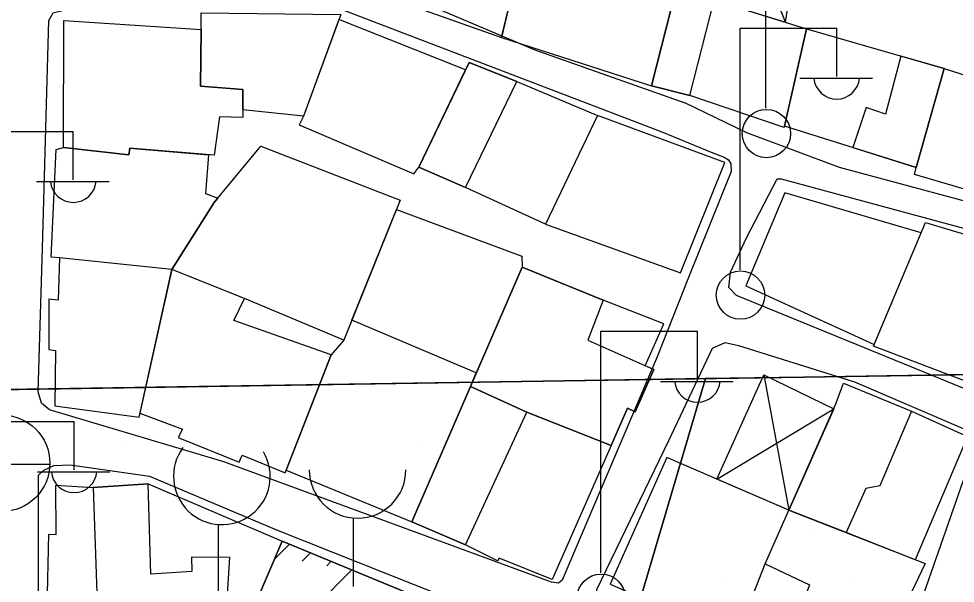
# Model space of a CAD drawing. Extents: x 417997 to 421451, y 4451742 to 4455216.
# Drawn here: x 420232.3 to 420300.2, y 4453257.9 to 4453298.8 of the extents above; entities that cross this region are included whole.
import ezdxf

# ---------------------------------------------------------------- set-up
doc = ezdxf.new("R2010")
doc.units = 0
for name, color, linetype in [('ADA', 7, 'Continuous'), ('ADAKENARI', 7, 'Continuous'), ('B_Dini tesis', 7, 'Continuous'), ('B_Mesken', 7, 'Continuous'), ('B_Sundurma', 7, 'Continuous'), ('B_Tarama', 7, 'Continuous'), ('B_Teras', 7, 'Continuous'), ('Default', 7, 'Continuous'), ('PL_AYA_PARK_DINLENME', 7, 'Continuous'), ('PL_SAY_DINI_TESIS', 7, 'Continuous'), ('PL_TİCK', 7, 'Continuous'), ('S_Cami_Mescid', 7, 'Continuous'), ('S_Elektrik_Diregi', 7, 'Continuous'), ('S_Minare', 7, 'Continuous'), ('S_Rogar_Kapagi', 7, 'Continuous'), ('TR_DINITESIS', 7, 'Continuous'), ('TR_PARKALANI', 7, 'Continuous'), ('TR_TİCK', 7, 'Continuous'), ('Yol_Sose', 7, 'Continuous')]:
    doc.layers.add(name, color=color, linetype=linetype)

# ---------------------------------------------------------------- blocks, each defined once
blk = doc.blocks.new('POINT_DISPLAY')
at = {"layer": 'Default'}
blk.add_line((0, 0), (0, 0), dxfattribs=at)

msp = doc.modelspace()

# ---------------------------------------------------------------- linework, layer by layer
at = {"layer": 'ADA'}
msp.add_line((420262.699, 4453207.092), (420282.058, 4453272.7), dxfattribs=at)
msp.add_line((420262.699, 4453207.092), (420282.058, 4453272.7), dxfattribs=at)
at = {"layer": 'ADAKENARI'}
for p, q in [((420289.162, 4453272.812), (420331.467, 4453273.477)), ((420289.162, 4453272.812), (420331.467, 4453273.477)), ((420228.245, 4453271.853), (420271.831, 4453272.539)), ((420228.245, 4453271.853), (420271.831, 4453272.539)), ((420271.831, 4453272.539), (420289.162, 4453272.812)), ((420271.831, 4453272.539), (420289.162, 4453272.812))]:
    msp.add_line(p, q, dxfattribs=at)
at = {"layer": 'B_Dini tesis'}
msp.add_lwpolyline([(420264.613, 4453243.667), (420261.919, 4453237.676), (420256.549, 4453240.612), (420255.892, 4453240.363), (420245.2, 4453246.355), (420245.2, 4453246.355), (420251.416, 4453260.936), (420268.651, 4453253.818)], close=True, dxfattribs=at)
at = {"layer": 'B_Mesken'}
for points in [[(420269.064, 4453304.83), (420265.596, 4453308.539), (420263.21, 4453308.793), (420260.881, 4453305.145), (420258.588, 4453301.555), (420258.084, 4453300.682), (420267.298, 4453297.407), (420268.402, 4453302.046)], [(420279.948, 4453300.941), (420269.064, 4453304.83), (420267.298, 4453297.407), (420278.168, 4453293.89)], [(420282.705, 4453300.099), (420289.382, 4453298.04), (420287.765, 4453290.88), (420280.938, 4453293.196), (420278.168, 4453293.89), (420279.948, 4453300.941)], [(420245.564, 4453297.98), (420245.559, 4453299.185), (420255.662, 4453299.068), (420252.953, 4453291.702), (420248.568, 4453292.152), (420248.578, 4453293.625), (420245.5, 4453293.881)], [(420235.606, 4453298.635), (420245.564, 4453297.98), (420245.5, 4453293.881), (420248.578, 4453293.625), (420248.564, 4453291.602), (420246.893, 4453291.662), (420246.49, 4453288.875), (420240.4, 4453289.39), (420240.315, 4453288.902), (420235.576, 4453289.433)], [(420252.953, 4453291.702), (420252.639, 4453291.083), (420260.956, 4453287.54), (420261.318, 4453288.02), (420264.695, 4453295.049), (420255.531, 4453298.712)], [(420289.382, 4453298.04), (420299.335, 4453295.152), (420297.317, 4453287.999), (420287.786, 4453290.973)], [(420268.401, 4453294.224), (420274.25, 4453291.743), (420270.473, 4453283.896), (420264.7, 4453286.542), (420261.318, 4453288.02), (420264.952, 4453295.584)], [(420301.392, 4453286.256), (420297.201, 4453287.475), (420297.317, 4453287.999), (420299.335, 4453295.152), (420303.956, 4453293.688), (420304.181, 4453294.34), (420309.243, 4453292.866), (420306.539, 4453284.644), (420301.376, 4453286.209)], [(420270.473, 4453283.896), (420280.259, 4453280.362), (420283.456, 4453288.352), (420274.25, 4453291.743)], [(420235.29, 4453281.449), (420234.689, 4453281.504), (420235.06, 4453289.291), (420235.576, 4453289.433), (420240.315, 4453288.902), (420240.4, 4453289.39), (420246.097, 4453288.908), (420245.875, 4453286.116), (420246.759, 4453285.776), (420246.494, 4453285.454), (420243.424, 4453280.591)], [(420249.876, 4453289.544), (420259.969, 4453285.613), (420255.883, 4453275.49), (420248.692, 4453278.494), (420243.424, 4453280.591), (420246.494, 4453285.454)], [(420297.681, 4453283.249), (420287.815, 4453286.151), (420284.981, 4453279.427), (420294.281, 4453275.183)], [(420265.471, 4453273.123), (420256.467, 4453276.936), (420259.699, 4453284.943), (420268.76, 4453281.571), (420268.79, 4453280.782)], [(420294.22, 4453275.039), (420297.996, 4453283.997), (420307.515, 4453281.166), (420303.151, 4453271.655)], [(420235.29, 4453281.449), (420235.211, 4453278.392), (420234.53, 4453278.452), (420234.516, 4453274.803), (420235.001, 4453274.739), (420234.954, 4453270.719), (420241.058, 4453269.904), (420243.424, 4453280.591)], [(420241.121, 4453270.19), (420244.2, 4453269.047), (420243.877, 4453268.426), (420248.307, 4453266.649), (420248.522, 4453267.153), (420251.628, 4453265.88), (420254.964, 4453274.434), (420247.915, 4453276.906), (420248.692, 4453278.494), (420243.424, 4453280.591)], [(420277.711, 4453273.631), (420279.061, 4453276.664), (420274.658, 4453278.384), (420268.79, 4453280.782), (420265.043, 4453272.135), (420269.123, 4453270.268), (420275.228, 4453267.858), (420276.425, 4453270.557), (420276.984, 4453270.294), (420278.324, 4453273.356)], [(420251.704, 4453266.075), (420260.808, 4453262.34), (420265.043, 4453272.135), (420265.471, 4453273.123), (420256.467, 4453276.936), (420255.883, 4453275.49), (420254.964, 4453274.434)], [(420296.984, 4453270.355), (420301.043, 4453268.519), (420297.245, 4453259.591), (420292.251, 4453261.547), (420288.112, 4453263.168), (420291.5, 4453270.869), (420292.067, 4453272.365)], [(420269.123, 4453270.268), (420275.228, 4453267.858), (420270.955, 4453258.152), (420267.127, 4453259.691), (420267.016, 4453259.504), (420264.703, 4453260.672), (420260.808, 4453262.34), (420265.043, 4453272.135)], [(420288.112, 4453263.168), (420279.264, 4453266.999), (420275.164, 4453257.812), (420284.264, 4453253.852), (420286.395, 4453259.289)], [(420238.211, 4453251.249), (420234.901, 4453251.435), (420235.062, 4453255.988), (420234.412, 4453256.026), (420234.516, 4453261.428), (420235.06, 4453261.415), (420235.044, 4453264.976), (420237.742, 4453264.828), (420241.719, 4453265.081), (420251.416, 4453260.936), (420246.601, 4453249.641), (420244.035, 4453250.589), (420244.008, 4453251.487), (420241.784, 4453251.657), (420241.708, 4453250.29), (420238.245, 4453250.248)], [(420286.395, 4453259.289), (420288.112, 4453263.168), (420297.966, 4453259.309), (420296.999, 4453257.293), (420297.283, 4453257.023), (420295.874, 4453253.338), (420295.435, 4453253.346), (420293.571, 4453249.352), (420288.95, 4453251.047), (420283.906, 4453252.938)]]:
    msp.add_lwpolyline(points, close=True, dxfattribs=at)
at = {"layer": 'B_Sundurma'}
for p, q in [((420287.861, 4453298.509), (420283.616, 4453309.582)), ((420286.297, 4453272.973), (420288.112, 4453263.168)), ((420282.898, 4453265.426), (420291.347, 4453270.521))]:
    msp.add_line(p, q, dxfattribs=at)
for points in [[(420287.861, 4453298.509), (420288.708, 4453303.915), (420289.303, 4453303.893), (420290.153, 4453308.278), (420283.616, 4453309.582), (420283.009, 4453306.447), (420282.044, 4453300.301), (420282.705, 4453300.099)], [(420282.898, 4453265.426), (420286.297, 4453272.973), (420291.347, 4453270.521), (420288.112, 4453263.168)]]:
    msp.add_lwpolyline(points, close=True, dxfattribs=at)
at = {"layer": 'B_Tarama'}
for p, q in [((420250.846, 4453259.598), (420251.959, 4453260.712)), ((420252.863, 4453259.494), (420253.461, 4453260.092)), ((420254.641, 4453259.151), (420254.962, 4453259.472)), ((420246.116, 4453248.505), (420256.463, 4453258.852))]:
    msp.add_line(p, q, dxfattribs=at)
at = {"layer": 'B_Teras'}
for points in [[(420268.402, 4453302.046), (420260.881, 4453305.145), (420258.588, 4453301.555), (420258.084, 4453300.682), (420267.298, 4453297.407)], [(420278.168, 4453293.89), (420280.938, 4453293.196), (420282.705, 4453300.099), (420279.948, 4453300.941)], [(420261.318, 4453288.02), (420264.7, 4453286.542), (420268.401, 4453294.224), (420264.952, 4453295.584)], [(420296.221, 4453296.056), (420295.093, 4453291.844), (420293.707, 4453292.332), (420292.736, 4453289.429), (420297.317, 4453287.999), (420299.335, 4453295.152)], [(420265.043, 4453272.135), (420268.79, 4453280.782), (420274.658, 4453278.384), (420273.547, 4453275.497), (420278.324, 4453273.356), (420276.984, 4453270.294), (420276.425, 4453270.557), (420275.228, 4453267.858), (420269.123, 4453270.268)], [(420288.112, 4453263.168), (420291.5, 4453270.869), (420292.067, 4453272.365), (420296.984, 4453270.355), (420294.7, 4453264.93), (420293.672, 4453264.744), (420292.251, 4453261.547)], [(420265.043, 4453272.135), (420260.808, 4453262.34), (420264.703, 4453260.672), (420269.123, 4453270.268)], [(420238.245, 4453250.248), (420241.708, 4453250.29), (420241.784, 4453251.657), (420245.077, 4453251.406), (420245.102, 4453254.031), (420247.273, 4453254.048), (420247.634, 4453259.753), (420244.866, 4453259.765), (420244.888, 4453258.73), (420241.908, 4453258.536), (420241.719, 4453265.081), (420237.742, 4453264.828)], [(420255.892, 4453240.363), (420264.613, 4453243.667), (420268.651, 4453253.818), (420251.416, 4453260.936), (420245.2, 4453246.355)], [(420283.906, 4453252.938), (420286.395, 4453259.289), (420289.592, 4453257.77), (420288.689, 4453255.285), (420290.126, 4453254.547), (420288.95, 4453251.047)]]:
    msp.add_lwpolyline(points, close=True, dxfattribs=at)
at = {"layer": 'PL_AYA_PARK_DINLENME'}
msp.add_lwpolyline([(420320.42, 4453206.383), (420343.792, 4453273.663), (420331.467, 4453273.477), (420289.162, 4453272.812), (420282.058, 4453272.7), (420262.699, 4453207.092), (420254.587, 4453206.153), (420222.297, 4453202.415)], dxfattribs=at)
msp.add_lwpolyline([(420320.42, 4453206.383), (420343.792, 4453273.663), (420331.467, 4453273.477), (420289.162, 4453272.812), (420282.058, 4453272.7), (420262.699, 4453207.092), (420254.587, 4453206.153), (420222.297, 4453202.415)], dxfattribs=at)
at = {"layer": 'PL_SAY_DINI_TESIS'}
msp.add_lwpolyline([(420228.245, 4453271.853), (420227.417, 4453261.863), (420223.158, 4453210.47), (420222.297, 4453202.415), (420254.587, 4453206.153), (420262.699, 4453207.092), (420282.058, 4453272.7), (420271.831, 4453272.539), (420228.245, 4453271.853)], dxfattribs=at)
msp.add_lwpolyline([(420228.245, 4453271.853), (420227.417, 4453261.863), (420223.158, 4453210.47), (420222.297, 4453202.415), (420254.587, 4453206.153), (420262.699, 4453207.092), (420282.058, 4453272.7), (420271.831, 4453272.539), (420228.245, 4453271.853)], dxfattribs=at)
at = {"layer": 'PL_TİCK'}
msp.add_lwpolyline([(420343.792, 4453273.663), (420357.117, 4453273.865), (420433.491, 4453269.164), (420434.165, 4453279.129), (420434.178, 4453279.141), (420440.238, 4453377.613), (420435.556, 4453382.921), (420258.449, 4453394.201), (420249.675, 4453391.251), (420241.035, 4453383.791), (420236.838, 4453375.541), (420229.073, 4453281.843), (420228.245, 4453271.853), (420271.831, 4453272.539), (420282.058, 4453272.7), (420289.162, 4453272.812), (420331.467, 4453273.477), (420343.792, 4453273.663)], dxfattribs=at)
msp.add_lwpolyline([(420343.792, 4453273.663), (420357.117, 4453273.865), (420433.491, 4453269.164), (420434.165, 4453279.129), (420434.178, 4453279.141), (420440.238, 4453377.613), (420435.556, 4453382.921), (420258.449, 4453394.201), (420249.675, 4453391.251), (420241.035, 4453383.791), (420236.838, 4453375.541), (420229.073, 4453281.843), (420228.245, 4453271.853), (420271.831, 4453272.539), (420282.058, 4453272.7), (420289.162, 4453272.812), (420331.467, 4453273.477), (420343.792, 4453273.663)], dxfattribs=at)
at = {"layer": 'S_Cami_Mescid'}
msp.add_line((420256.581, 4453257.654), (420256.581, 4453262.605), dxfattribs=at)
msp.add_arc((420256.876, 4453266.093), 3.5, 180, 0, dxfattribs=at)
at = {"layer": 'S_Elektrik_Diregi'}
for p, q in [((420286.442, 4453292.281), (420286.442, 4453309.781)), ((420284.565, 4453280.585), (420284.565, 4453298.085)), ((420284.565, 4453298.085), (420291.565, 4453298.085)), ((420291.565, 4453294.585), (420291.565, 4453298.085)), ((420288.905, 4453294.445), (420294.155, 4453294.445)), ((420229.295, 4453290.605), (420236.295, 4453290.605)), ((420236.295, 4453287.105), (420236.295, 4453290.605)), ((420233.635, 4453286.965), (420238.885, 4453286.965)), ((420274.48, 4453258.635), (420274.48, 4453276.135)), ((420274.48, 4453276.135), (420281.48, 4453276.135)), ((420281.48, 4453272.635), (420281.48, 4453276.135)), ((420278.82, 4453272.495), (420284.07, 4453272.495)), ((420229.358, 4453269.589), (420236.358, 4453269.589)), ((420236.358, 4453266.089), (420236.358, 4453269.589)), ((420233.698, 4453265.949), (420238.948, 4453265.949))]:
    msp.add_line(p, q, dxfattribs=at)
for centre in [(420286.478, 4453290.446), (420284.601, 4453278.749), (420274.516, 4453256.799)]:
    msp.add_circle(centre, 1.75, dxfattribs=at)
for centre in [(420291.566, 4453294.598), (420236.295, 4453287.118), (420281.481, 4453272.648), (420236.359, 4453266.102)]:
    msp.add_arc(centre, 1.658, 184.83843, 355.14641, dxfattribs=at)
at = {"layer": 'S_Minare'}
msp.add_line((420246.78, 4453262.138), (420246.78, 4453251.615), dxfattribs=at)
msp.add_arc((420247.052, 4453265.627), 3.5, 143.60214, 30.48893, dxfattribs=at)
at = {"layer": 'S_Rogar_Kapagi'}
msp.add_line((420227.583, 4453266.507), (420234.583, 4453266.507), dxfattribs=at)
msp.add_circle((420231.1, 4453266.571), 3.5, dxfattribs=at)
at = {"layer": 'TR_TİCK'}
msp.add_lwpolyline([(420343.792, 4453273.663), (420357.117, 4453273.865), (420433.491, 4453269.164), (420434.165, 4453279.129), (420434.178, 4453279.141), (420440.238, 4453377.613), (420435.556, 4453382.921), (420258.449, 4453394.201), (420249.675, 4453391.251), (420241.035, 4453383.791), (420236.838, 4453375.541), (420229.073, 4453281.843), (420228.245, 4453271.853), (420271.831, 4453272.539), (420282.058, 4453272.7), (420289.162, 4453272.812), (420331.467, 4453273.477), (420343.792, 4453273.663)], dxfattribs=at)
msp.add_lwpolyline([(420343.792, 4453273.663), (420357.117, 4453273.865), (420433.491, 4453269.164), (420434.165, 4453279.129), (420434.178, 4453279.141), (420440.238, 4453377.613), (420435.556, 4453382.921), (420258.449, 4453394.201), (420249.675, 4453391.251), (420241.035, 4453383.791), (420236.838, 4453375.541), (420229.073, 4453281.843), (420228.245, 4453271.853), (420271.831, 4453272.539), (420282.058, 4453272.7), (420289.162, 4453272.812), (420331.467, 4453273.477), (420343.792, 4453273.663)], dxfattribs=at)
at = {"layer": 'Yol_Sose'}
for points in [[(420246.774, 4453301.921), (420254.048, 4453301.748), (420256.025, 4453301.726), (420257.811, 4453301.421), (420260.249, 4453300.54), (420269.709, 4453296.508), (420280.578, 4453292.669)], [(420282.487, 4453289.095), (420283.43, 4453288.725), (420283.732, 4453288.549), (420283.9, 4453288.249), (420283.934, 4453287.706), (420280.839, 4453280.024), (420278.576, 4453274.281), (420271.687, 4453258.1), (420271.426, 4453257.889), (420270.916, 4453257.968), (420247.204, 4453266.678), (420234.564, 4453270.444), (420233.998, 4453270.918), (420233.762, 4453271.741), (420234.056, 4453282.157), (420234.532, 4453298.628), (420234.843, 4453299.175), (420235.516, 4453299.353), (420246.079, 4453299.375), (420255.802, 4453299.409), (420278.905, 4453290.573)], [(420351.476, 4453275.121), (420350.427, 4453273.806), (420349.22, 4453272.939), (420348.249, 4453272.722), (420346.558, 4453272.781), (420333.19, 4453276.366), (420313.752, 4453282.075), (420291.779, 4453287.999), (420285.058, 4453290.507), (420280.578, 4453292.669)], [(420278.905, 4453290.573), (420282.487, 4453289.095)], [(420344.886, 4453271.319), (420346.979, 4453270.758), (420347.189, 4453270.612), (420347.269, 4453270.181), (420347.125, 4453269.477), (420341.619, 4453255.66), (420340.928, 4453255.666), (420339.925, 4453255.945), (420330.401, 4453260.119), (420317.017, 4453265.102), (420302.838, 4453271.144), (420284.323, 4453278.708), (420283.756, 4453279.294), (420283.874, 4453280.415), (420285.028, 4453282.896), (420287.265, 4453287.176), (420287.534, 4453287.174), (420310.743, 4453280.902)], [(420283.955, 4453252.491), (420274.278, 4453256.491), (420274.132, 4453256.816), (420274.19, 4453257.43), (420279.401, 4453268.216), (420282.575, 4453274.91), (420283.483, 4453275.32), (420284.468, 4453275.104), (420292.866, 4453272.466), (420300.897, 4453269.012), (420301.333, 4453268.53), (420301.613, 4453267.894), (420297.315, 4453255.582), (420294.238, 4453249.085), (420294.027, 4453248.925), (420293.681, 4453248.915), (420289.313, 4453250.439)], [(420232.076, 4453125.64), (420232.255, 4453135.794), (420232.415, 4453150.696), (420232.484, 4453165.156), (420232.563, 4453198.513), (420233.106, 4453225.747), (420233.787, 4453256.543), (420233.787, 4453265.711), (420234.172, 4453266.078), (420234.892, 4453266.403), (420236.068, 4453266.468)], [(420236.068, 4453266.468), (420241.818, 4453265.637), (420251.012, 4453261.757)], [(420251.012, 4453261.757), (420262.906, 4453257.01), (420274.301, 4453252.706), (420291.917, 4453245.62), (420292.192, 4453245.295), (420292.25, 4453244.832), (420285.17, 4453227.167), (420281.537, 4453217.949), (420279.411, 4453208.958), (420275.856, 4453193.487), (420270.567, 4453170.089), (420266.424, 4453151.952), (420261.169, 4453127.74)]]:
    msp.add_lwpolyline(points, dxfattribs=at)

# ---------------------------------------------------------------- block references
at = {"layer": 'TR_DINITESIS', "xscale": 0.1, "yscale": 0.10000000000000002}
for p in [(420271.653, 4453268.298), (420271.653, 4453268.298), (420240.255, 4453267.939), (420240.255, 4453267.939), (420250.586, 4453268.129), (420250.586, 4453268.129), (420261.228, 4453268.1), (420261.228, 4453268.1)]:
    msp.add_blockref('POINT_DISPLAY', p, dxfattribs=at)
at = {"layer": 'TR_PARKALANI', "xscale": 0.1, "yscale": 0.10000000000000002}
for p in [(420295.137, 4453266.91), (420295.137, 4453266.91), (420287.892, 4453262.956), (420287.892, 4453262.956), (420289.638, 4453261.842), (420289.638, 4453261.842), (420283.291, 4453258.19), (420283.291, 4453258.19), (420292.511, 4453258.376), (420292.511, 4453258.376)]:
    msp.add_blockref('POINT_DISPLAY', p, dxfattribs=at)

doc.saveas('drawing.dxf')
